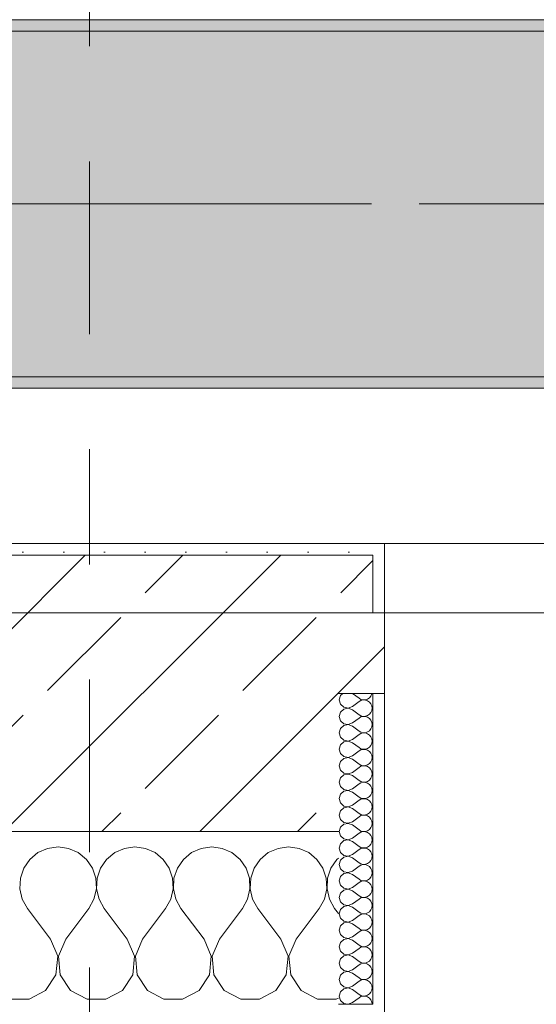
# Model space of a CAD drawing. Header units: metres. Extents: x -3.6 to 84.5, y -11 to 16.8.
# Tile 331 of 389: x 54.833 to 55.282, y -0.145 to 0.71. Entities that reach past the tile are written whole.
import ezdxf

# ---------------------------------------------------------------- set-up
doc = ezdxf.new("R2010")
doc.units = ezdxf.units.M
doc.header["$MEASUREMENT"] = 0
for name, pattern in [('Achse', [0.2, 0.1, -0.05, 0, -0.05]), ('Schnittlinie', [0.3, 0.15, -0.075, 0, -0.075]), ('Strichlinie doppelt', [0.546806, 0.264583, -0.105833, 0.070556, -0.105833])]:
    doc.linetypes.add(name, pattern=pattern)
for name, color, linetype in [('203 - Marker.Schnitt - Ausbaudetail SA', 7, 'Continuous'), ('451 - Universal.Achsen Raster', 7, 'Continuous'), ('604 - Struktur.Wand Aussen', 7, 'Continuous'), ('608 - Struktur.Träger', 7, 'Continuous'), ('Neubau_653 - Abdeckung.TB Verkofferung', 7, 'Continuous')]:
    doc.layers.add(name, color=color, linetype=linetype)
pattern_1 = [(45, (0, 0), (-0.01767767, 0.01767767), [0, -0.025])]
pattern_2 = [(45, (0, 0), (-0.08485281, 0.08485281), []), (45, (-0.04243, 0.04243), (-0.08485281, 0.08485281), [0.09, -0.03])]

# ---------------------------------------------------------------- blocks, each defined once
blk = doc.blocks.new('*X102')
at = {"layer": '604 - Struktur.Wand Aussen', "color": 7, "linetype": 'Continuous', "lineweight": 5}
for p, q in [((54.86667, -0.00833), (54.85756, -0.0096)), ((54.87578, -0.0096), (54.86667, -0.00833)), ((54.93333, -0.00833), (54.92422, -0.0096)), ((54.94244, -0.0096), (54.93333, -0.00833)), ((55, -0.00833), (54.99089, -0.0096)), ((55.00911, -0.0096), (55, -0.00833)), ((55.06667, -0.00833), (55.05756, -0.0096)), ((55.07578, -0.0096), (55.06667, -0.00833)), ((54.84914, -0.01331), (54.84206, -0.01918)), ((54.85756, -0.0096), (54.84914, -0.01331)), ((54.88419, -0.01331), (54.87578, -0.0096)), ((54.89127, -0.01918), (54.88419, -0.01331)), ((54.91581, -0.01331), (54.90873, -0.01918)), ((54.92422, -0.0096), (54.91581, -0.01331)), ((54.95086, -0.01331), (54.94244, -0.0096)), ((54.95794, -0.01918), (54.95086, -0.01331)), ((54.98248, -0.01331), (54.97539, -0.01918)), ((54.99089, -0.0096), (54.98248, -0.01331)), ((55.01752, -0.01331), (55.00911, -0.0096)), ((55.02461, -0.01918), (55.01752, -0.01331)), ((55.04914, -0.01331), (55.04206, -0.01918)), ((55.05756, -0.0096), (55.04914, -0.01331)), ((55.08419, -0.01331), (55.07578, -0.0096)), ((55.09127, -0.01918), (55.08419, -0.01331)), ((54.84206, -0.01918), (54.83685, -0.02676)), ((54.89648, -0.02676), (54.89127, -0.01918)), ((54.90873, -0.01918), (54.90352, -0.02676)), ((54.96315, -0.02676), (54.95794, -0.01918)), ((54.97539, -0.01918), (54.97019, -0.02676)), ((55.02981, -0.02676), (55.02461, -0.01918)), ((55.04206, -0.01918), (55.03685, -0.02676)), ((55.09648, -0.02676), (55.09127, -0.01918)), ((55.10873, -0.01918), (55.10352, -0.02676)), ((55.11, -0.01813), (55.10873, -0.01918)), ((54.83685, -0.02676), (54.83391, -0.03547)), ((54.89942, -0.03547), (54.89648, -0.02676)), ((54.90352, -0.02676), (54.90058, -0.03547)), ((54.96609, -0.03547), (54.96315, -0.02676)), ((54.97019, -0.02676), (54.96725, -0.03547)), ((55.03275, -0.03547), (55.02981, -0.02676)), ((55.03685, -0.02676), (55.03391, -0.03547)), ((55.09942, -0.03547), (55.09648, -0.02676)), ((55.10352, -0.02676), (55.10058, -0.03547)), ((54.83391, -0.03547), (54.83347, -0.04466)), ((54.89987, -0.04466), (54.89942, -0.03547)), ((54.90058, -0.03547), (54.90013, -0.04466)), ((54.96653, -0.04466), (54.96609, -0.03547)), ((54.96725, -0.03547), (54.9668, -0.04466)), ((55.0332, -0.04466), (55.03275, -0.03547)), ((55.03391, -0.03547), (55.03347, -0.04466)), ((55.09987, -0.04466), (55.09942, -0.03547)), ((55.10058, -0.03547), (55.10013, -0.04466)), ((54.83347, -0.04466), (54.83555, -0.05362)), ((54.89778, -0.05362), (54.89987, -0.04466)), ((54.90013, -0.04466), (54.90222, -0.05362)), ((54.96445, -0.05362), (54.96653, -0.04466)), ((54.9668, -0.04466), (54.96888, -0.05362)), ((55.03112, -0.05362), (55.0332, -0.04466)), ((55.03347, -0.04466), (55.03555, -0.05362)), ((55.09778, -0.05362), (55.09987, -0.04466)), ((55.10013, -0.04466), (55.10222, -0.05362)), ((54.83555, -0.05362), (54.84, -0.06167)), ((54.89333, -0.06167), (54.89778, -0.05362)), ((54.90222, -0.05362), (54.90667, -0.06167)), ((54.96, -0.06167), (54.96445, -0.05362)), ((54.96888, -0.05362), (54.97333, -0.06167)), ((55.02667, -0.06167), (55.03112, -0.05362)), ((55.03555, -0.05362), (55.04, -0.06167)), ((55.09333, -0.06167), (55.09778, -0.05362)), ((55.10222, -0.05362), (55.10667, -0.06167)), ((54.86, -0.08833), (54.84, -0.06167)), ((54.87333, -0.08833), (54.89333, -0.06167)), ((54.92667, -0.08833), (54.90667, -0.06167)), ((54.94, -0.08833), (54.96, -0.06167)), ((54.99333, -0.08833), (54.97333, -0.06167)), ((55.00667, -0.08833), (55.02667, -0.06167)), ((55.06, -0.08833), (55.04, -0.06167)), ((55.07333, -0.08833), (55.09333, -0.06167)), ((55.11, -0.06611), (55.10667, -0.06167)), ((54.86629, -0.1033), (54.86, -0.08833)), ((54.87333, -0.08833), (54.86705, -0.1033)), ((54.93295, -0.1033), (54.92667, -0.08833)), ((54.94, -0.08833), (54.93371, -0.1033)), ((54.99962, -0.1033), (54.99333, -0.08833)), ((55.00667, -0.08833), (55.00038, -0.1033)), ((55.06629, -0.1033), (55.06, -0.08833)), ((55.07333, -0.08833), (55.06705, -0.1033)), ((54.86475, -0.11947), (54.86629, -0.1033)), ((54.86705, -0.1033), (54.86858, -0.11947)), ((54.93142, -0.11947), (54.93295, -0.1033)), ((54.93371, -0.1033), (54.93525, -0.11947)), ((54.99808, -0.11947), (54.99962, -0.1033)), ((55.00038, -0.1033), (55.00192, -0.11947)), ((55.06475, -0.11947), (55.06629, -0.1033)), ((55.06705, -0.1033), (55.06858, -0.11947)), ((54.85576, -0.13299), (54.86475, -0.11947)), ((54.86858, -0.11947), (54.87757, -0.13299)), ((54.92243, -0.13299), (54.93142, -0.11947)), ((54.93525, -0.11947), (54.94424, -0.13299)), ((54.9891, -0.13299), (54.99808, -0.11947)), ((55.00192, -0.11947), (55.0109, -0.13299)), ((55.05576, -0.13299), (55.06475, -0.11947)), ((55.06858, -0.11947), (55.07757, -0.13299)), ((54.84145, -0.14066), (54.85576, -0.13299)), ((54.87757, -0.13299), (54.89188, -0.14066)), ((54.90812, -0.14066), (54.92243, -0.13299)), ((54.94424, -0.13299), (54.95855, -0.14066)), ((54.97479, -0.14066), (54.9891, -0.13299)), ((55.0109, -0.13299), (55.02521, -0.14066)), ((55.04145, -0.14066), (55.05576, -0.13299)), ((55.07757, -0.13299), (55.09188, -0.14066)), ((54.82521, -0.14066), (54.84145, -0.14066)), ((54.89188, -0.14066), (54.90812, -0.14066)), ((54.95855, -0.14066), (54.97479, -0.14066)), ((55.02521, -0.14066), (55.04145, -0.14066)), ((55.09188, -0.14066), (55.10812, -0.14066)), ((55.10812, -0.14066), (55.11, -0.13965))]:
    blk.add_line(p, q, dxfattribs=at)
blk = doc.blocks.new('*X130')
at = {"layer": '604 - Struktur.Wand Aussen', "color": 7, "linetype": 'Continuous', "lineweight": 5}
for p, q in [((55.11178, 0.12304), (55.11071, 0.11929)), ((55.11392, 0.125), (55.11178, 0.12304)), ((55.12214, 0.125), (55.12786, 0.12071)), ((55.12786, 0.12071), (55.12958, 0.11976)), ((55.12958, 0.11976), (55.1315, 0.11931)), ((55.13347, 0.11941), (55.13534, 0.12004)), ((55.13534, 0.12004), (55.13696, 0.12116)), ((55.13696, 0.12116), (55.13822, 0.12267)), ((55.13822, 0.12267), (55.13901, 0.12448)), ((55.13901, 0.12448), (55.13909, 0.125)), ((55.11071, 0.11929), (55.11178, 0.11553)), ((55.11178, 0.11553), (55.11466, 0.1129)), ((55.11466, 0.11139), (55.11178, 0.10876)), ((55.11466, 0.1129), (55.1185, 0.11217)), ((55.1185, 0.11211), (55.11466, 0.11139)), ((55.1185, 0.11217), (55.12214, 0.11357)), ((55.12214, 0.11071), (55.1185, 0.11211)), ((55.12214, 0.11357), (55.12786, 0.11786)), ((55.12958, 0.11881), (55.12786, 0.11786)), ((55.1315, 0.11926), (55.12958, 0.11881)), ((55.1315, 0.11931), (55.13347, 0.11941)), ((55.13347, 0.11916), (55.1315, 0.11926)), ((55.13534, 0.11853), (55.13347, 0.11916)), ((55.13696, 0.11742), (55.13534, 0.11853)), ((55.13822, 0.1159), (55.13696, 0.11742)), ((55.13901, 0.11409), (55.13822, 0.1159)), ((55.13929, 0.11214), (55.13901, 0.11409)), ((55.13901, 0.11019), (55.13929, 0.11214)), ((55.11178, 0.10876), (55.11071, 0.105)), ((55.11071, 0.105), (55.11178, 0.10124)), ((55.12214, 0.11071), (55.12786, 0.10643)), ((55.12214, 0.09929), (55.12786, 0.10357)), ((55.12786, 0.10643), (55.12958, 0.10547)), ((55.12958, 0.10453), (55.12786, 0.10357)), ((55.12958, 0.10547), (55.1315, 0.10503)), ((55.1315, 0.10497), (55.12958, 0.10453)), ((55.1315, 0.10503), (55.13347, 0.10512)), ((55.13347, 0.10488), (55.1315, 0.10497)), ((55.13347, 0.10512), (55.13534, 0.10575)), ((55.13534, 0.10425), (55.13347, 0.10488)), ((55.13534, 0.10575), (55.13696, 0.10687)), ((55.13696, 0.10313), (55.13534, 0.10425)), ((55.13696, 0.10687), (55.13822, 0.10839)), ((55.13822, 0.10161), (55.13696, 0.10313)), ((55.13822, 0.10839), (55.13901, 0.11019)), ((55.11178, 0.09447), (55.11071, 0.09071)), ((55.11178, 0.10124), (55.11466, 0.09861)), ((55.11466, 0.0971), (55.11178, 0.09447)), ((55.11466, 0.09861), (55.1185, 0.09789)), ((55.1185, 0.09783), (55.11466, 0.0971)), ((55.1185, 0.09789), (55.12214, 0.09929)), ((55.12214, 0.09643), (55.1185, 0.09783)), ((55.12214, 0.09643), (55.12786, 0.09214)), ((55.13696, 0.09258), (55.13822, 0.0941)), ((55.13901, 0.09981), (55.13822, 0.10161)), ((55.13822, 0.0941), (55.13901, 0.09591)), ((55.13929, 0.09786), (55.13901, 0.09981)), ((55.13901, 0.09591), (55.13929, 0.09786)), ((55.11071, 0.09071), (55.11178, 0.08696)), ((55.11178, 0.08696), (55.11466, 0.08433)), ((55.12214, 0.085), (55.12786, 0.08929)), ((55.12786, 0.09214), (55.12958, 0.09119)), ((55.12958, 0.09024), (55.12786, 0.08929)), ((55.12958, 0.09119), (55.1315, 0.09074)), ((55.1315, 0.09069), (55.12958, 0.09024)), ((55.1315, 0.09074), (55.13347, 0.09084)), ((55.13347, 0.09059), (55.1315, 0.09069)), ((55.13347, 0.09084), (55.13534, 0.09147)), ((55.13534, 0.08996), (55.13347, 0.09059)), ((55.13534, 0.09147), (55.13696, 0.09258)), ((55.13696, 0.08884), (55.13534, 0.08996)), ((55.13822, 0.08733), (55.13696, 0.08884)), ((55.13901, 0.08552), (55.13822, 0.08733)), ((55.13929, 0.08357), (55.13901, 0.08552)), ((55.11178, 0.08018), (55.11071, 0.07643)), ((55.11466, 0.08282), (55.11178, 0.08018)), ((55.11466, 0.08433), (55.1185, 0.0836)), ((55.1185, 0.08354), (55.11466, 0.08282)), ((55.1185, 0.0836), (55.12214, 0.085)), ((55.12214, 0.08214), (55.1185, 0.08354)), ((55.12214, 0.08214), (55.12786, 0.07786)), ((55.12786, 0.07786), (55.12958, 0.0769)), ((55.13347, 0.07655), (55.13534, 0.07718)), ((55.13534, 0.07718), (55.13696, 0.0783)), ((55.13696, 0.0783), (55.13822, 0.07982)), ((55.13822, 0.07982), (55.13901, 0.08162)), ((55.13901, 0.08162), (55.13929, 0.08357)), ((55.11071, 0.07643), (55.11178, 0.07267)), ((55.11178, 0.07267), (55.11466, 0.07004)), ((55.11466, 0.06853), (55.11178, 0.0659)), ((55.11466, 0.07004), (55.1185, 0.06931)), ((55.1185, 0.06926), (55.11466, 0.06853)), ((55.1185, 0.06931), (55.12214, 0.07071)), ((55.12214, 0.06786), (55.1185, 0.06926)), ((55.12214, 0.07071), (55.12786, 0.075)), ((55.12958, 0.07595), (55.12786, 0.075)), ((55.12958, 0.0769), (55.1315, 0.07646)), ((55.1315, 0.0764), (55.12958, 0.07595)), ((55.1315, 0.07646), (55.13347, 0.07655)), ((55.13347, 0.0763), (55.1315, 0.0764)), ((55.13534, 0.07567), (55.13347, 0.0763)), ((55.13696, 0.07456), (55.13534, 0.07567)), ((55.13822, 0.07304), (55.13696, 0.07456)), ((55.13901, 0.07124), (55.13822, 0.07304)), ((55.13929, 0.06929), (55.13901, 0.07124)), ((55.13901, 0.06733), (55.13929, 0.06929)), ((55.11178, 0.0659), (55.11071, 0.06214)), ((55.11071, 0.06214), (55.11178, 0.05839)), ((55.12214, 0.06786), (55.12786, 0.06357)), ((55.12214, 0.05643), (55.12786, 0.06071)), ((55.12786, 0.06357), (55.12958, 0.06262)), ((55.12958, 0.06167), (55.12786, 0.06071)), ((55.12958, 0.06262), (55.1315, 0.06217)), ((55.1315, 0.06211), (55.12958, 0.06167)), ((55.1315, 0.06217), (55.13347, 0.06227)), ((55.13347, 0.06202), (55.1315, 0.06211)), ((55.13347, 0.06227), (55.13534, 0.0629)), ((55.13534, 0.06139), (55.13347, 0.06202)), ((55.13534, 0.0629), (55.13696, 0.06401)), ((55.13696, 0.06027), (55.13534, 0.06139)), ((55.13696, 0.06401), (55.13822, 0.06553)), ((55.13822, 0.05876), (55.13696, 0.06027)), ((55.13822, 0.06553), (55.13901, 0.06733)), ((55.11178, 0.05161), (55.11071, 0.04786)), ((55.11178, 0.05839), (55.11466, 0.05575)), ((55.11466, 0.05425), (55.11178, 0.05161)), ((55.11466, 0.05575), (55.1185, 0.05503)), ((55.1185, 0.05497), (55.11466, 0.05425)), ((55.1185, 0.05503), (55.12214, 0.05643)), ((55.12214, 0.05357), (55.1185, 0.05497)), ((55.12214, 0.05357), (55.12786, 0.04929)), ((55.13901, 0.05695), (55.13822, 0.05876)), ((55.13822, 0.05124), (55.13901, 0.05305)), ((55.13929, 0.055), (55.13901, 0.05695)), ((55.13901, 0.05305), (55.13929, 0.055)), ((55.11071, 0.04786), (55.11178, 0.0441)), ((55.11178, 0.0441), (55.11466, 0.04147)), ((55.12214, 0.04214), (55.12786, 0.04643)), ((55.12786, 0.04929), (55.12958, 0.04833)), ((55.12958, 0.04738), (55.12786, 0.04643)), ((55.12958, 0.04833), (55.1315, 0.04789)), ((55.1315, 0.04783), (55.12958, 0.04738)), ((55.1315, 0.04789), (55.13347, 0.04798)), ((55.13347, 0.04773), (55.1315, 0.04783)), ((55.13347, 0.04798), (55.13534, 0.04861)), ((55.13534, 0.0471), (55.13347, 0.04773)), ((55.13534, 0.04861), (55.13696, 0.04973)), ((55.13696, 0.04599), (55.13534, 0.0471)), ((55.13696, 0.04973), (55.13822, 0.05124)), ((55.13822, 0.04447), (55.13696, 0.04599)), ((55.13901, 0.04267), (55.13822, 0.04447)), ((55.11178, 0.03733), (55.11071, 0.03357)), ((55.11466, 0.03996), (55.11178, 0.03733)), ((55.11466, 0.04147), (55.1185, 0.04074)), ((55.1185, 0.04069), (55.11466, 0.03996)), ((55.1185, 0.04074), (55.12214, 0.04214)), ((55.12214, 0.03929), (55.1185, 0.04069)), ((55.12214, 0.03929), (55.12786, 0.035)), ((55.12786, 0.035), (55.12958, 0.03405)), ((55.13347, 0.0337), (55.13534, 0.03433)), ((55.13534, 0.03433), (55.13696, 0.03544)), ((55.13696, 0.03544), (55.13822, 0.03696)), ((55.13822, 0.03696), (55.13901, 0.03876)), ((55.13929, 0.04071), (55.13901, 0.04267)), ((55.13901, 0.03876), (55.13929, 0.04071)), ((55.11071, 0.03357), (55.11178, 0.02982)), ((55.11178, 0.02982), (55.11466, 0.02718)), ((55.11466, 0.02567), (55.11178, 0.02304)), ((55.11466, 0.02718), (55.1185, 0.02646)), ((55.1185, 0.0264), (55.11466, 0.02567)), ((55.1185, 0.02646), (55.12214, 0.02786)), ((55.12214, 0.025), (55.1185, 0.0264)), ((55.12214, 0.02786), (55.12786, 0.03214)), ((55.12958, 0.0331), (55.12786, 0.03214)), ((55.12958, 0.03405), (55.1315, 0.0336)), ((55.1315, 0.03354), (55.12958, 0.0331)), ((55.1315, 0.0336), (55.13347, 0.0337)), ((55.13347, 0.03345), (55.1315, 0.03354)), ((55.13534, 0.03282), (55.13347, 0.03345)), ((55.13696, 0.0317), (55.13534, 0.03282)), ((55.13822, 0.03018), (55.13696, 0.0317)), ((55.13901, 0.02838), (55.13822, 0.03018)), ((55.13929, 0.02643), (55.13901, 0.02838)), ((55.13901, 0.02448), (55.13929, 0.02643)), ((55.11178, 0.02304), (55.11071, 0.01929)), ((55.11071, 0.01929), (55.11178, 0.01553)), ((55.12214, 0.025), (55.12786, 0.02071)), ((55.12214, 0.01357), (55.12786, 0.01786)), ((55.12786, 0.02071), (55.12958, 0.01976)), ((55.12958, 0.01881), (55.12786, 0.01786)), ((55.12958, 0.01976), (55.1315, 0.01931)), ((55.1315, 0.01926), (55.12958, 0.01881)), ((55.1315, 0.01931), (55.13347, 0.01941)), ((55.13347, 0.01916), (55.1315, 0.01926)), ((55.13347, 0.01941), (55.13534, 0.02004)), ((55.13534, 0.01853), (55.13347, 0.01916)), ((55.13534, 0.02004), (55.13696, 0.02116)), ((55.13696, 0.01742), (55.13534, 0.01853)), ((55.13696, 0.02116), (55.13822, 0.02267)), ((55.13822, 0.0159), (55.13696, 0.01742)), ((55.13822, 0.02267), (55.13901, 0.02448)), ((55.11178, 0.00876), (55.11071, 0.005)), ((55.11178, 0.01553), (55.11466, 0.0129)), ((55.11466, 0.01139), (55.11178, 0.00876)), ((55.11466, 0.0129), (55.1185, 0.01217)), ((55.1185, 0.01211), (55.11466, 0.01139)), ((55.1185, 0.01217), (55.12214, 0.01357)), ((55.12214, 0.01071), (55.1185, 0.01211)), ((55.12214, 0.01071), (55.12786, 0.00643)), ((55.13901, 0.01409), (55.13822, 0.0159)), ((55.13822, 0.00839), (55.13901, 0.01019)), ((55.13929, 0.01214), (55.13901, 0.01409)), ((55.13901, 0.01019), (55.13929, 0.01214)), ((55.11071, 0.005), (55.11178, 0.00124)), ((55.11178, 0.00124), (55.11466, -0.00139)), ((55.12214, -0.00071), (55.12786, 0.00357)), ((55.12786, 0.00643), (55.12958, 0.00547)), ((55.12958, 0.00453), (55.12786, 0.00357)), ((55.12958, 0.00547), (55.1315, 0.00503)), ((55.1315, 0.00497), (55.12958, 0.00453)), ((55.1315, 0.00503), (55.13347, 0.00512)), ((55.13347, 0.00488), (55.1315, 0.00497)), ((55.13347, 0.00512), (55.13534, 0.00575)), ((55.13534, 0.00425), (55.13347, 0.00488)), ((55.13534, 0.00575), (55.13696, 0.00687)), ((55.13696, 0.00313), (55.13534, 0.00425)), ((55.13696, 0.00687), (55.13822, 0.00839)), ((55.13822, 0.00161), (55.13696, 0.00313)), ((55.13901, -0.00019), (55.13822, 0.00161)), ((55.11178, -0.00553), (55.11071, -0.00929)), ((55.11466, -0.0029), (55.11178, -0.00553)), ((55.11466, -0.00139), (55.1185, -0.00211)), ((55.1185, -0.00217), (55.11466, -0.0029)), ((55.1185, -0.00211), (55.12214, -0.00071)), ((55.12214, -0.00357), (55.1185, -0.00217)), ((55.12214, -0.00357), (55.12786, -0.00786)), ((55.12786, -0.00786), (55.12958, -0.00881)), ((55.13347, -0.00916), (55.13534, -0.00853)), ((55.13534, -0.00853), (55.13696, -0.00742)), ((55.13696, -0.00742), (55.13822, -0.0059)), ((55.13822, -0.0059), (55.13901, -0.00409)), ((55.13929, -0.00214), (55.13901, -0.00019)), ((55.13901, -0.00409), (55.13929, -0.00214)), ((55.11071, -0.00929), (55.11178, -0.01304)), ((55.11178, -0.01304), (55.11466, -0.01567)), ((55.11466, -0.01567), (55.1185, -0.0164)), ((55.1185, -0.01646), (55.11466, -0.01718)), ((55.1185, -0.0164), (55.12214, -0.015)), ((55.12214, -0.01786), (55.1185, -0.01646)), ((55.12214, -0.015), (55.12786, -0.01071)), ((55.12958, -0.00976), (55.12786, -0.01071)), ((55.12958, -0.00881), (55.1315, -0.00926)), ((55.1315, -0.00931), (55.12958, -0.00976)), ((55.1315, -0.00926), (55.13347, -0.00916)), ((55.13347, -0.00941), (55.1315, -0.00931)), ((55.13534, -0.01004), (55.13347, -0.00941)), ((55.13696, -0.01116), (55.13534, -0.01004)), ((55.13822, -0.01267), (55.13696, -0.01116)), ((55.13901, -0.01448), (55.13822, -0.01267)), ((55.13929, -0.01643), (55.13901, -0.01448)), ((55.13901, -0.01838), (55.13929, -0.01643)), ((55.11178, -0.01982), (55.11071, -0.02357)), ((55.11071, -0.02357), (55.11178, -0.02733)), ((55.11466, -0.01718), (55.11178, -0.01982)), ((55.12214, -0.01786), (55.12786, -0.02214)), ((55.12214, -0.02929), (55.12786, -0.025)), ((55.12786, -0.02214), (55.12958, -0.0231)), ((55.12958, -0.02405), (55.12786, -0.025)), ((55.12958, -0.0231), (55.1315, -0.02354)), ((55.1315, -0.0236), (55.12958, -0.02405)), ((55.1315, -0.02354), (55.13347, -0.02345)), ((55.13347, -0.0237), (55.1315, -0.0236)), ((55.13347, -0.02345), (55.13534, -0.02282)), ((55.13534, -0.02433), (55.13347, -0.0237)), ((55.13534, -0.02282), (55.13696, -0.0217)), ((55.13696, -0.02544), (55.13534, -0.02433)), ((55.13696, -0.0217), (55.13822, -0.02018)), ((55.13822, -0.02696), (55.13696, -0.02544)), ((55.13822, -0.02018), (55.13901, -0.01838)), ((55.11178, -0.0341), (55.11071, -0.03786)), ((55.11178, -0.02733), (55.11466, -0.02996)), ((55.11466, -0.03147), (55.11178, -0.0341)), ((55.11466, -0.02996), (55.1185, -0.03069)), ((55.1185, -0.03074), (55.11466, -0.03147)), ((55.1185, -0.03069), (55.12214, -0.02929)), ((55.12214, -0.03214), (55.1185, -0.03074)), ((55.12214, -0.03214), (55.12786, -0.03643)), ((55.13901, -0.02876), (55.13822, -0.02696)), ((55.13822, -0.03447), (55.13901, -0.03267)), ((55.13929, -0.03071), (55.13901, -0.02876)), ((55.13901, -0.03267), (55.13929, -0.03071)), ((55.11071, -0.03786), (55.11178, -0.04161)), ((55.11178, -0.04161), (55.11466, -0.04425)), ((55.12214, -0.04357), (55.12786, -0.03929)), ((55.12786, -0.03643), (55.12958, -0.03738)), ((55.12958, -0.03833), (55.12786, -0.03929)), ((55.12958, -0.03738), (55.1315, -0.03783)), ((55.1315, -0.03789), (55.12958, -0.03833)), ((55.1315, -0.03783), (55.13347, -0.03773)), ((55.13347, -0.03798), (55.1315, -0.03789)), ((55.13347, -0.03773), (55.13534, -0.0371)), ((55.13534, -0.03861), (55.13347, -0.03798)), ((55.13534, -0.0371), (55.13696, -0.03599)), ((55.13696, -0.03973), (55.13534, -0.03861)), ((55.13696, -0.03599), (55.13822, -0.03447)), ((55.13822, -0.04124), (55.13696, -0.03973)), ((55.13901, -0.04305), (55.13822, -0.04124)), ((55.11178, -0.04839), (55.11071, -0.05214)), ((55.11466, -0.04575), (55.11178, -0.04839)), ((55.11466, -0.04425), (55.1185, -0.04497)), ((55.1185, -0.04503), (55.11466, -0.04575)), ((55.1185, -0.04497), (55.12214, -0.04357)), ((55.12214, -0.04643), (55.1185, -0.04503)), ((55.12214, -0.04643), (55.12786, -0.05071)), ((55.12786, -0.05071), (55.12958, -0.05167)), ((55.13534, -0.05139), (55.13696, -0.05027)), ((55.13696, -0.05027), (55.13822, -0.04876)), ((55.13822, -0.04876), (55.13901, -0.04695)), ((55.13929, -0.045), (55.13901, -0.04305)), ((55.13901, -0.04695), (55.13929, -0.045)), ((55.11071, -0.05214), (55.11178, -0.0559)), ((55.11178, -0.0559), (55.11466, -0.05853)), ((55.11466, -0.05853), (55.1185, -0.05926)), ((55.1185, -0.05931), (55.11466, -0.06004)), ((55.1185, -0.05926), (55.12214, -0.05786)), ((55.12214, -0.06071), (55.1185, -0.05931)), ((55.12214, -0.05786), (55.12786, -0.05357)), ((55.12958, -0.05262), (55.12786, -0.05357)), ((55.12958, -0.05167), (55.1315, -0.05211)), ((55.1315, -0.05217), (55.12958, -0.05262)), ((55.1315, -0.05211), (55.13347, -0.05202)), ((55.13347, -0.05227), (55.1315, -0.05217)), ((55.13347, -0.05202), (55.13534, -0.05139)), ((55.13534, -0.0529), (55.13347, -0.05227)), ((55.13696, -0.05401), (55.13534, -0.0529)), ((55.13822, -0.05553), (55.13696, -0.05401)), ((55.13901, -0.05733), (55.13822, -0.05553)), ((55.13929, -0.05929), (55.13901, -0.05733)), ((55.13901, -0.06124), (55.13929, -0.05929)), ((55.11178, -0.06267), (55.11071, -0.06643)), ((55.11071, -0.06643), (55.11178, -0.07018)), ((55.11466, -0.06004), (55.11178, -0.06267)), ((55.12214, -0.06071), (55.12786, -0.065)), ((55.12214, -0.07214), (55.12786, -0.06786)), ((55.12786, -0.065), (55.12958, -0.06595)), ((55.12958, -0.0669), (55.12786, -0.06786)), ((55.12958, -0.06595), (55.1315, -0.0664)), ((55.1315, -0.06646), (55.12958, -0.0669)), ((55.1315, -0.0664), (55.13347, -0.0663)), ((55.13347, -0.06655), (55.1315, -0.06646)), ((55.13347, -0.0663), (55.13534, -0.06567)), ((55.13534, -0.06718), (55.13347, -0.06655)), ((55.13534, -0.06567), (55.13696, -0.06456)), ((55.13696, -0.0683), (55.13534, -0.06718)), ((55.13696, -0.06456), (55.13822, -0.06304)), ((55.13822, -0.06982), (55.13696, -0.0683)), ((55.13822, -0.06304), (55.13901, -0.06124)), ((55.11178, -0.07018), (55.11466, -0.07282)), ((55.11466, -0.07433), (55.11178, -0.07696)), ((55.11466, -0.07282), (55.1185, -0.07354)), ((55.1185, -0.0736), (55.11466, -0.07433)), ((55.1185, -0.07354), (55.12214, -0.07214)), ((55.12214, -0.075), (55.1185, -0.0736)), ((55.12214, -0.075), (55.12786, -0.07929)), ((55.13901, -0.07162), (55.13822, -0.06982)), ((55.13822, -0.07733), (55.13901, -0.07552)), ((55.13929, -0.07357), (55.13901, -0.07162)), ((55.13901, -0.07552), (55.13929, -0.07357)), ((55.11178, -0.07696), (55.11071, -0.08071)), ((55.11071, -0.08071), (55.11178, -0.08447)), ((55.11178, -0.08447), (55.11466, -0.0871)), ((55.12214, -0.08643), (55.12786, -0.08214)), ((55.12786, -0.07929), (55.12958, -0.08024)), ((55.12958, -0.08119), (55.12786, -0.08214)), ((55.12958, -0.08024), (55.1315, -0.08069)), ((55.1315, -0.08074), (55.12958, -0.08119)), ((55.1315, -0.08069), (55.13347, -0.08059)), ((55.13347, -0.08084), (55.1315, -0.08074)), ((55.13347, -0.08059), (55.13534, -0.07996)), ((55.13534, -0.08147), (55.13347, -0.08084)), ((55.13534, -0.07996), (55.13696, -0.07884)), ((55.13696, -0.08258), (55.13534, -0.08147)), ((55.13696, -0.07884), (55.13822, -0.07733)), ((55.13822, -0.0841), (55.13696, -0.08258)), ((55.13901, -0.08591), (55.13822, -0.0841)), ((55.11178, -0.09124), (55.11071, -0.095)), ((55.11466, -0.08861), (55.11178, -0.09124)), ((55.11466, -0.0871), (55.1185, -0.08783)), ((55.1185, -0.08789), (55.11466, -0.08861)), ((55.1185, -0.08783), (55.12214, -0.08643)), ((55.12214, -0.08929), (55.1185, -0.08789)), ((55.12214, -0.08929), (55.12786, -0.09357)), ((55.12786, -0.09357), (55.12958, -0.09453)), ((55.13534, -0.09425), (55.13696, -0.09313)), ((55.13696, -0.09313), (55.13822, -0.09161)), ((55.13822, -0.09161), (55.13901, -0.08981)), ((55.13929, -0.08786), (55.13901, -0.08591)), ((55.13901, -0.08981), (55.13929, -0.08786)), ((55.11071, -0.095), (55.11178, -0.09876)), ((55.11178, -0.09876), (55.11466, -0.10139)), ((55.11466, -0.10139), (55.1185, -0.10211)), ((55.1185, -0.10217), (55.11466, -0.1029)), ((55.1185, -0.10211), (55.12214, -0.10071)), ((55.12214, -0.10357), (55.1185, -0.10217)), ((55.12214, -0.10071), (55.12786, -0.09643)), ((55.12958, -0.09547), (55.12786, -0.09643)), ((55.12958, -0.09453), (55.1315, -0.09497)), ((55.1315, -0.09503), (55.12958, -0.09547)), ((55.1315, -0.09497), (55.13347, -0.09488)), ((55.13347, -0.09512), (55.1315, -0.09503)), ((55.13347, -0.09488), (55.13534, -0.09425)), ((55.13534, -0.09575), (55.13347, -0.09512)), ((55.13696, -0.09687), (55.13534, -0.09575)), ((55.13822, -0.09839), (55.13696, -0.09687)), ((55.13901, -0.10019), (55.13822, -0.09839)), ((55.13929, -0.10214), (55.13901, -0.10019)), ((55.13901, -0.10409), (55.13929, -0.10214)), ((55.11178, -0.10553), (55.11071, -0.10929)), ((55.11071, -0.10929), (55.11178, -0.11304)), ((55.11466, -0.1029), (55.11178, -0.10553)), ((55.12214, -0.10357), (55.12786, -0.10786)), ((55.12214, -0.115), (55.12786, -0.11071)), ((55.12786, -0.10786), (55.12958, -0.10881)), ((55.12958, -0.10976), (55.12786, -0.11071)), ((55.12958, -0.10881), (55.1315, -0.10926)), ((55.1315, -0.10931), (55.12958, -0.10976)), ((55.1315, -0.10926), (55.13347, -0.10916)), ((55.13347, -0.10941), (55.1315, -0.10931)), ((55.13347, -0.10916), (55.13534, -0.10853)), ((55.13534, -0.11004), (55.13347, -0.10941)), ((55.13534, -0.10853), (55.13696, -0.10742)), ((55.13696, -0.11116), (55.13534, -0.11004)), ((55.13696, -0.10742), (55.13822, -0.1059)), ((55.13822, -0.1059), (55.13901, -0.10409)), ((55.11178, -0.11304), (55.11466, -0.11567)), ((55.11466, -0.11718), (55.11178, -0.11982)), ((55.11466, -0.11567), (55.1185, -0.1164)), ((55.1185, -0.11646), (55.11466, -0.11718)), ((55.1185, -0.1164), (55.12214, -0.115)), ((55.12214, -0.11786), (55.1185, -0.11646)), ((55.12214, -0.11786), (55.12786, -0.12214)), ((55.13822, -0.11267), (55.13696, -0.11116)), ((55.13901, -0.11448), (55.13822, -0.11267)), ((55.13822, -0.12018), (55.13901, -0.11838)), ((55.13929, -0.11643), (55.13901, -0.11448)), ((55.13901, -0.11838), (55.13929, -0.11643)), ((55.11178, -0.11982), (55.11071, -0.12357)), ((55.11071, -0.12357), (55.11178, -0.12733)), ((55.11178, -0.12733), (55.11466, -0.12996)), ((55.12214, -0.12929), (55.12786, -0.125)), ((55.12786, -0.12214), (55.12958, -0.1231)), ((55.12958, -0.12405), (55.12786, -0.125)), ((55.12958, -0.1231), (55.1315, -0.12354)), ((55.1315, -0.1236), (55.12958, -0.12405)), ((55.1315, -0.12354), (55.13347, -0.12345)), ((55.13347, -0.1237), (55.1315, -0.1236)), ((55.13347, -0.12345), (55.13534, -0.12282)), ((55.13534, -0.12433), (55.13347, -0.1237)), ((55.13534, -0.12282), (55.13696, -0.1217)), ((55.13696, -0.12544), (55.13534, -0.12433)), ((55.13696, -0.1217), (55.13822, -0.12018)), ((55.13822, -0.12696), (55.13696, -0.12544)), ((55.13901, -0.12876), (55.13822, -0.12696)), ((55.11178, -0.1341), (55.11071, -0.13786)), ((55.11466, -0.13147), (55.11178, -0.1341)), ((55.11466, -0.12996), (55.1185, -0.13069)), ((55.1185, -0.13074), (55.11466, -0.13147)), ((55.1185, -0.13069), (55.12214, -0.12929)), ((55.12214, -0.13214), (55.1185, -0.13074)), ((55.12214, -0.13214), (55.12786, -0.13643)), ((55.12786, -0.13643), (55.12958, -0.13738)), ((55.13534, -0.1371), (55.13696, -0.13599)), ((55.13696, -0.13599), (55.13822, -0.13447)), ((55.13822, -0.13447), (55.13901, -0.13267)), ((55.13929, -0.13071), (55.13901, -0.12876)), ((55.13901, -0.13267), (55.13929, -0.13071)), ((55.11071, -0.13786), (55.11178, -0.14161)), ((55.11178, -0.14161), (55.11466, -0.14425)), ((55.11466, -0.14425), (55.1185, -0.14497)), ((55.1185, -0.14497), (55.12214, -0.14357)), ((55.12214, -0.14357), (55.12786, -0.13929)), ((55.12958, -0.13833), (55.12786, -0.13929)), ((55.12958, -0.13738), (55.1315, -0.13783)), ((55.1315, -0.13789), (55.12958, -0.13833)), ((55.1315, -0.13783), (55.13347, -0.13773)), ((55.13347, -0.13798), (55.1315, -0.13789)), ((55.13347, -0.13773), (55.13534, -0.1371)), ((55.13534, -0.13861), (55.13347, -0.13798)), ((55.13696, -0.13973), (55.13534, -0.13861)), ((55.13822, -0.14124), (55.13696, -0.13973)), ((55.13901, -0.14305), (55.13822, -0.14124)), ((55.13929, -0.145), (55.13901, -0.14305))]:
    blk.add_line(p, q, dxfattribs=at)

msp = doc.modelspace()

# ---------------------------------------------------------------- hatches: boundary and pattern name
at = {"layer": '604 - Struktur.Wand Aussen', "linetype": 'Continuous', "lineweight": 0, "true_color": 0x000000}
h = msp.add_hatch(dxfattribs=at)
h.set_pattern_fill('Gips_0001', color=18, style=0, pattern_type=2)
h.set_pattern_definition(pattern_1)
h.paths.add_polyline_path([(54.68999, 0.255), (54.68999, 0.245), (55.14, 0.245), (55.14, 0.255)])
h = msp.add_hatch(dxfattribs=at)
h.set_pattern_fill('Gips_0001', color=18, style=0, pattern_type=2)
h.set_pattern_definition(pattern_1)
h.paths.add_polyline_path([(55.14, 0.255), (55.14, 0.195), (55.15, 0.195), (55.15, 0.255)])
h = msp.add_hatch(dxfattribs=at)
h.set_pattern_fill('Beton__Stahlbeton_0001', color=18, style=0, pattern_type=2)
h.set_pattern_definition(pattern_2)
h.paths.add_polyline_path([(53.95, 0.125), (53.96, 0.125), (53.99, 0.125), (53.99, 0.005), (55.11, 0.005), (55.11, 0.125), (55.14, 0.125), (55.15, 0.125), (55.15, 0.195), (55.14, 0.195), (55.14, 0.245), (53.96, 0.245), (53.96, 0.195), (53.95, 0.195)])
h = msp.add_hatch(dxfattribs=at)
h.set_pattern_fill('Verputz_0001', color=18, style=0, pattern_type=2)
h.set_pattern_definition([(0, (0, 0), (0, 0.08660254), [0, -0.05]), (0, (0.025, 0.0433), (0, 0.08660254), [0, -0.05])])
h.paths.add_polyline_path([(55.15, 0.125), (55.14, 0.125), (55.14, -0.155), (55.15, -0.155)])
at = {"layer": '608 - Struktur.Träger', "linetype": 'Continuous', "lineweight": 0, "true_color": 0x000000}
h = msp.add_hatch(dxfattribs=at)
h.set_pattern_fill('Gips_0001', color=18, style=0, pattern_type=2)
h.set_pattern_definition(pattern_1)
h.paths.add_polyline_path([(54.68999, 0.69998), (57.96999, 0.69998), (57.96999, 0.70998), (54.68999, 0.70998)])
h = msp.add_hatch(dxfattribs=at)
h.set_pattern_fill('Beton__Stahlbeton_0001', color=18, style=0, pattern_type=2)
h.set_pattern_definition(pattern_2)
h.paths.add_polyline_path([(0.68999, 0.69998), (0.37999, 0.69998), (0.37999, 0.39998), (0.68999, 0.39998), (3.96999, 0.39998), (4.28999, 0.39998), (7.56999, 0.39998), (7.88999, 0.39998), (11.16999, 0.39998), (11.48999, 0.39998), (14.76999, 0.39998), (15.08999, 0.39998), (18.36999, 0.39998), (18.68999, 0.39998), (21.96999, 0.39998), (22.28999, 0.39998), (25.56999, 0.39998), (25.88999, 0.39998), (29.16999, 0.39998), (29.48999, 0.39998), (32.76999, 0.39998), (33.08999, 0.39998), (36.36999, 0.39998), (36.68999, 0.39998), (39.96999, 0.39998), (40.28999, 0.39998), (43.56999, 0.39998), (43.88999, 0.39998), (47.16999, 0.39998), (47.48999, 0.39998), (50.76999, 0.39998), (51.08999, 0.39998), (54.36999, 0.39998), (54.68999, 0.39998), (57.96999, 0.39998), (58.28999, 0.39998), (61.56999, 0.39998), (61.87999, 0.39998), (61.87999, 0.69998), (61.56999, 0.69998), (58.28999, 0.69998), (57.96999, 0.69998), (54.68999, 0.69998), (54.36999, 0.69998), (51.08999, 0.69998), (50.76999, 0.69998), (47.48999, 0.69998), (47.16999, 0.69998), (43.88999, 0.69998), (43.56999, 0.69998), (40.28999, 0.69998), (39.9, 0.69998), (36.68999, 0.69998), (36.36999, 0.69998), (33.08999, 0.69998), (32.76999, 0.69998), (29.48999, 0.69998), (29.16999, 0.69998), (25.88999, 0.69998), (25.56999, 0.69998), (22.28999, 0.69998), (21.96999, 0.69998), (18.68999, 0.69998), (18.36999, 0.69998), (15.08999, 0.69998), (14.76999, 0.69998), (11.48999, 0.69998), (11.16999, 0.69998), (7.88999, 0.69998), (7.56999, 0.69998), (4.28999, 0.69998), (3.96999, 0.69998)])
h = msp.add_hatch(dxfattribs=at)
h.set_pattern_fill('Gips_0001', color=18, style=0, pattern_type=2)
h.set_pattern_definition(pattern_1)
h.paths.add_polyline_path([(57.96999, 0.39998), (54.68999, 0.39998), (54.68999, 0.38998), (57.96999, 0.38998)])

# ---------------------------------------------------------------- linework, layer by layer
at = {"layer": '203 - Marker.Schnitt - Ausbaudetail SA', "color": 7, "linetype": 'Schnittlinie', "lineweight": 13}
msp.add_line((54.89401, 1.03698), (54.89401, -0.4425), dxfattribs=at)
at = {"layer": '451 - Universal.Achsen Raster', "color": 160, "linetype": 'Strichlinie doppelt', "lineweight": 9, "true_color": 0x3232ff}
msp.add_line((64.93503, 0.54998), (-3.175, 0.54998), dxfattribs=at)
at = {"layer": '604 - Struktur.Wand Aussen', "color": 7, "linetype": 'Continuous', "lineweight": 5}
for p, q in [((55.14, 0.255), (55.15, 0.255)), ((55.15, 0.245), (55.15, 0.255)), ((55.15, 0.195), (55.15, 0.245)), ((55.14, 0.195), (55.15, 0.195)), ((55.11, 0.125), (55.14, 0.125)), ((55.14, 0.125), (55.14, -0.145)), ((55.14, 0.125), (55.15, 0.125)), ((55.14, -0.145), (55.14, 0.125)), ((55.15, 0.005), (55.15, 0.125)), ((55.15, -0.005), (55.15, 0.005)), ((55.15, -0.145), (55.15, -0.005)), ((55.11, -0.145), (55.14, -0.145)), ((55.15, -0.155), (55.15, -0.145))]:
    msp.add_line(p, q, dxfattribs=at)
at = {"layer": '604 - Struktur.Wand Aussen', "color": 7, "linetype": 'Continuous', "lineweight": 13}
for p, q in [((57.55, 0.255), (55.15, 0.255)), ((55.14, 0.245), (53.96, 0.245)), ((55.14, 0.245), (55.14, 0.195)), ((55.15, 0.125), (55.15, 0.195)), ((53.99, 0.005), (55.11, 0.005))]:
    msp.add_line(p, q, dxfattribs=at)
at = {"layer": '604 - Struktur.Wand Aussen', "color": 7, "linetype": 'Continuous', "lineweight": 5, "flags": 128}
msp.add_lwpolyline([(55.14, 0.255), (54.68999, 0.255)], dxfattribs=at)
at = {"layer": '608 - Struktur.Träger', "color": 7, "linetype": 'Continuous', "lineweight": 13}
for p, q in [((0.37999, 0.70998), (61.87999, 0.70998)), ((57.96999, 0.69998), (54.68999, 0.69998)), ((0.37999, 0.38998), (61.87999, 0.38998))]:
    msp.add_line(p, q, dxfattribs=at)
at = {"layer": '608 - Struktur.Träger', "color": 7, "linetype": 'Continuous', "lineweight": 5}
for p, q in [((57.96999, 0.70998), (54.68999, 0.70998)), ((57.96999, 0.38998), (54.68999, 0.38998))]:
    msp.add_line(p, q, dxfattribs=at)
at = {"layer": '608 - Struktur.Träger', "color": 7, "linetype": 'Achse', "lineweight": 9}
msp.add_line((0.37999, 0.54998), (61.87999, 0.54998), dxfattribs=at)
at = {"layer": '608 - Struktur.Träger', "color": 7, "linetype": 'Continuous', "lineweight": 13, "flags": 128}
msp.add_lwpolyline([(61.87999, 0.39998), (61.56999, 0.39998), (58.28999, 0.39998), (57.96999, 0.39998), (54.68999, 0.39998), (54.36999, 0.39998), (51.08999, 0.39998), (50.76999, 0.39998)], dxfattribs=at)
at = {"layer": 'Neubau_653 - Abdeckung.TB Verkofferung', "color": 1, "linetype": 'Continuous', "lineweight": 5}
msp.add_line((62.02503, 0.70998), (51.02, 0.70998), dxfattribs=at)
at = {"layer": 'Neubau_653 - Abdeckung.TB Verkofferung', "color": 1, "linetype": 'Continuous', "lineweight": 9}
msp.add_line((51.02, 0.19498), (62.02503, 0.19498), dxfattribs=at)

# ---------------------------------------------------------------- block references
at = {"layer": '604 - Struktur.Wand Aussen', "color": 7, "lineweight": 18}
for name in ['*X130', '*X102']:
    msp.add_blockref(name, (0, 0), dxfattribs=at)

doc.saveas('drawing.dxf')
